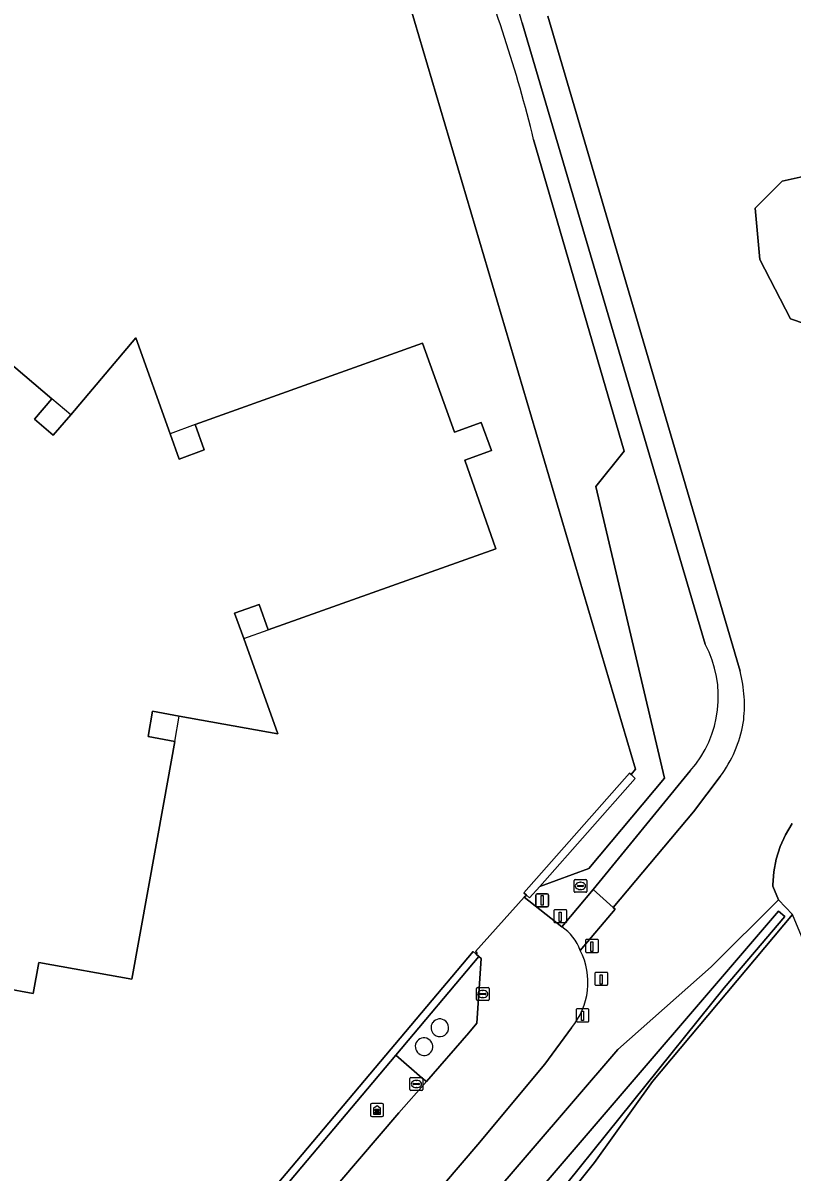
# Model space of a CAD drawing. Extents: x 156412 to 157779, y 382335 to 383768.
# Drawn here: x 157380.1 to 157439.9, y 382721.2 to 382810.6 of the extents above; entities that cross this region are included whole.
import ezdxf

# ---------------------------------------------------------------- set-up
doc = ezdxf.new("R2010")
doc.units = 0
for name, color, linetype in [('IMGEO_Afsluitpaal', 7, 'Continuous'), ('IMGEO_Berm_groen', 7, 'Continuous'), ('IMGEO_Erf', 7, 'Continuous'), ('IMGEO_Grasland_agrarisch', 7, 'Continuous'), ('IMGEO_Groenvoorziening', 7, 'Continuous'), ('IMGEO_Haag', 7, 'Continuous'), ('IMGEO_Kolk', 7, 'Continuous'), ('IMGEO_Loofbos', 7, 'Continuous'), ('IMGEO_Oever', 7, 'Continuous'), ('IMGEO_Paal', 7, 'Continuous'), ('IMGEO_Pand', 7, 'Continuous'), ('IMGEO_Pand_overbouw', 7, 'Continuous'), ('IMGEO_Reclamezuil', 7, 'Continuous'), ('IMGEO_Rijbaan_lokaal_open', 7, 'Continuous'), ('IMGEO_Rioolput', 7, 'Continuous'), ('IMGEO_Terreindeel_gesloten', 7, 'Continuous'), ('IMGEO_Voetpad_gesloten', 7, 'Continuous'), ('IMGEO_Voetpad_open', 7, 'Continuous'), ('IMGEO_Waterloop', 7, 'Continuous')]:
    doc.layers.add(name, color=color, linetype=linetype)

msp = doc.modelspace()

# ---------------------------------------------------------------- linework, layer by layer
at = {"layer": 'IMGEO_Afsluitpaal'}
for p, q in [((157419.968, 382741.974), (157419.968, 382742.774)), ((157419.968, 382742.774), (157419.968, 382741.974)), ((157420.068, 382742.874), (157420.858, 382742.874)), ((157420.858, 382742.874), (157420.068, 382742.874)), ((157420.958, 382742.774), (157420.958, 382741.974)), ((157420.958, 382741.974), (157420.958, 382742.774)), ((157420.858, 382741.874), (157420.068, 382741.874)), ((157420.068, 382741.874), (157420.858, 382741.874))]:
    msp.add_line(p, q, dxfattribs=at)
msp.add_lwpolyline([(157420.388, 382742.749), (157420.538, 382742.749), (157420.538, 382741.999), (157420.388, 382741.999), (157420.388, 382742.749)], dxfattribs=at)
for centre, start, end in [((157420.068, 382742.774), 90, 180), ((157420.068, 382742.774), 90, 180), ((157420.858, 382742.774), 0, 90), ((157420.858, 382742.774), 360, 90), ((157420.068, 382741.974), 180, 270), ((157420.068, 382741.974), 180, 270), ((157420.858, 382741.974), 270, 0), ((157420.858, 382741.974), 270, 0)]:
    msp.add_arc(centre, 0.1, start, end, dxfattribs=at)
at = {"layer": 'IMGEO_Berm_groen'}
for points in [[(157433.144, 382762.294), (157418.895, 382810.626)], [(157419.791, 382801.562), (157426.845, 382777.314), (157424.646, 382774.568), (157429.986, 382751.879), (157424.079, 382744.862), (157420.274, 382743.463), (157419.481, 382742.565), (157419.234, 382742.783), (157419.068, 382742.612), (157421.984, 382740.319), (157424.421, 382743.225), (157431.978, 382752.461)]]:
    msp.add_lwpolyline(points, dxfattribs=at)
msp.add_lwpolyline([(157409.294, 382725.838), (157411.467, 382728.275), (157411.122, 382728.556), (157409.059, 382730.322), (157382.159, 382698.394), (157381.75, 382698.713), (157380.245, 382696.093), (157382.313, 382694.28), (157382.888, 382693.776), (157383.836, 382695.433), (157384.724, 382697.042), (157397.068, 382711.533)], close=True, dxfattribs=at)
for centre, radius, start, end in [((157357.425, 382794.273), 63.608, 14.89758, 25.76587), ((157315.362, 382776.1), 107.488, 13.70279, 22.50601), ((157425.517, 382758.213), 8.651, 318.32535, 28.14951)]:
    msp.add_arc(centre, radius, start, end, dxfattribs=at)
at = {"layer": 'IMGEO_Erf'}
for points in [[(157427.729, 382752.571), (157405.454, 382827.915), (157404.047, 382832.437), (157400.551, 382834.55), (157398.891, 382835.371)], [(157371.779, 382790.323), (157382.31, 382781.384), (157380.943, 382779.812), (157382.417, 382778.552), (157383.767, 382780.147), (157388.83, 382786.13), (157391.504, 382778.677), (157392.214, 382776.698), (157394.168, 382777.411), (157393.463, 382779.38), (157411.154, 382785.73), (157413.643, 382778.795), (157415.723, 382779.542), (157416.507, 382777.358), (157414.427, 382776.612), (157416.849, 382769.724), (157399.137, 382763.421), (157398.433, 382765.399), (157396.518, 382764.724), (157397.229, 382762.742), (157399.89, 382755.32), (157392.218, 382756.709), (157390.127, 382757.088), (157389.796, 382755.115), (157391.862, 382754.741), (157391.004, 382750), (157388.514, 382736.241), (157381.284, 382737.531), (157380.859, 382735.136), (157378.586, 382735.534)], [(157355.088, 382663.312), (157358.983, 382667.857), (157362.118, 382671.535), (157360.615, 382672.804), (157361.442, 382673.786), (157364.925, 382677.918), (157379.763, 382695.522), (157380.245, 382696.093), (157381.75, 382698.713), (157381.685, 382698.763), (157415.079, 382738.399), (157415.309, 382738.197), (157415.393, 382738.296), (157415.274, 382738.408), (157419.068, 382742.612), (157419.234, 382742.783), (157419.031, 382742.962), (157427.248, 382752.265), (157427.371, 382752.156), (157427.729, 382752.571)]]:
    msp.add_lwpolyline(points, dxfattribs=at)
at = {"layer": 'IMGEO_Grasland_agrarisch'}
msp.add_lwpolyline([(157502.5, 382664.378), (157478.298, 382692.629), (157474.535, 382696.984), (157464.846, 382705.651), (157458.709, 382710.557), (157451.923, 382714.458), (157448.914, 382717.803), (157447.714, 382719.812), (157446.802, 382721.419), (157445.242, 382724.364), (157441.862, 382736.669), (157439.931, 382741.281), (157429.049, 382728.284), (157424.532, 382721.992), (157419.962, 382716.288), (157394.352, 382686.418), (157392.681, 382684.285), (157386.444, 382682.368), (157383.116, 382681.93), (157377.029, 382671.342)], dxfattribs=at)
at = {"layer": 'IMGEO_Groenvoorziening'}
for points in [[(157406.391, 382831.02), (157404.047, 382832.437), (157405.454, 382827.915), (157427.729, 382752.571), (157427.371, 382752.156), (157427.698, 382751.868), (157420.274, 382743.463), (157424.079, 382744.862), (157429.986, 382751.879), (157424.646, 382774.568), (157426.845, 382777.314), (157419.791, 382801.562)], [(157420.895, 382811.158), (157435.858, 382760.204)], [(157443.129, 382786.471), (157439.791, 382787.621), (157437.402, 382792.238), (157437.04, 382796.217), (157439.134, 382798.315), (157442.628, 382799.102)], [(157434.315, 382752.021), (157432.225, 382749.265), (157425.986, 382741.813), (157426.128, 382741.689), (157423.424, 382738.488)], [(157394.352, 382686.418), (157390.885, 382685.333), (157387.448, 382686.594), (157388.203, 382688.29), (157390.216, 382689.171), (157402.2, 382702.635), (157426.354, 382730.776), (157433.606, 382737.205), (157438.846, 382742.418), (157438.407, 382743.483), (157438.407, 382743.588), (157438.475, 382744.598), (157438.662, 382745.592), (157438.966, 382746.557), (157439.381, 382747.48), (157439.903, 382748.347)], [(157422.735, 382732.465), (157420.667, 382729.646), (157415.446, 382723.385), (157402.626, 382708.391), (157391.377, 382695.188)]]:
    msp.add_lwpolyline(points, dxfattribs=at)
for points in [[(157427.371, 382752.156), (157427.248, 382752.265), (157419.031, 382742.962), (157419.234, 382742.783), (157419.481, 382742.565), (157420.274, 382743.463), (157427.698, 382751.868)], [(157409.059, 382730.322), (157415.531, 382738.004), (157415.309, 382738.197), (157415.079, 382738.399), (157381.685, 382698.763), (157381.75, 382698.713), (157382.159, 382698.394)]]:
    msp.add_lwpolyline(points, close=True, dxfattribs=at)
for centre, radius, start, end in [((157315.362, 382776.1), 107.488, 13.70279, 22.50601), ((157425.553, 382757.538), 10.644, 352.57298, 14.50555), ((157426.487, 382757.869), 9.771, 323.23768, 349.93833), ((157418.527, 382735.997), 5.494, 319.98725, 26.96081)]:
    msp.add_arc(centre, radius, start, end, dxfattribs=at)
at = {"layer": 'IMGEO_Haag'}
for points in [[(157427.371, 382752.156), (157427.248, 382752.265), (157419.031, 382742.962), (157419.234, 382742.783), (157419.481, 382742.565), (157420.274, 382743.463), (157427.698, 382751.868)], [(157409.059, 382730.322), (157415.531, 382738.004), (157415.309, 382738.197), (157415.079, 382738.399), (157381.685, 382698.763), (157381.75, 382698.713), (157382.159, 382698.394)]]:
    msp.add_lwpolyline(points, close=True, dxfattribs=at)
at = {"layer": 'IMGEO_Kolk'}
for p, q in [((157415.338, 382734.669), (157415.338, 382735.521)), ((157415.413, 382735.595), (157416.265, 382735.595)), ((157415.64, 382735.138), (157416.038, 382735.138)), ((157415.826, 382735.375), (157415.851, 382735.375)), ((157416.339, 382735.521), (157416.339, 382734.669)), ((157416.265, 382734.595), (157415.413, 382734.595)), ((157415.597, 382735.089), (157415.597, 382735.101)), ((157416.035, 382735.052), (157415.637, 382735.052)), ((157415.849, 382734.815), (157415.824, 382734.815)), ((157416.081, 382735.101), (157416.081, 382735.089))]:
    msp.add_line(p, q, dxfattribs=at)
for points in [[(157415.338, 382734.669), (157415.338, 382735.521)], [(157415.413, 382735.595), (157416.265, 382735.595)], [(157416.339, 382735.521), (157416.339, 382734.669)], [(157416.265, 382734.595), (157415.413, 382734.595)]]:
    msp.add_lwpolyline(points, dxfattribs=at)
for centre, radius, start, end in [((157415.415, 382735.519), 0.0765, 91.55205, 178.44795), ((157415.415, 382735.519), 0.0765, 91.55205, 178.44795), ((157415.637, 382735.098), 0.0403, 85.87752, 175.75265), ((157416.042, 382735.1), 0.0386, 1.73085, 96.63898), ((157416.263, 382735.519), 0.0765, 1.55205, 88.44795), ((157416.263, 382735.519), 0.0765, 1.55205, 88.44795), ((157415.415, 382734.671), 0.0765, 181.55205, 268.44795), ((157415.415, 382734.671), 0.0765, 181.55205, 268.44795), ((157415.634, 382735.088), 0.0366, 178.93798, 274.71019), ((157416.038, 382735.095), 0.043, 264.86636, 352.45326), ((157416.263, 382734.671), 0.0765, 271.55205, 358.44795), ((157416.263, 382734.671), 0.0765, 271.55205, 358.44795)]:
    msp.add_arc(centre, radius, start, end, dxfattribs=at)
for centre, major_axis, ratio, start_param, end_param in [((157415.825, 382735.095), (-0.387, 0.002), 0.722429, 4.712389, 7.853982), ((157415.85, 382735.095), (-0.39, 0.002), 0.717154, 1.570796, 4.712389)]:
    msp.add_ellipse(centre, major_axis=major_axis, ratio=ratio, start_param=start_param, end_param=end_param, dxfattribs=at)
at = {"layer": 'IMGEO_Loofbos'}
msp.add_lwpolyline([(157457.138, 382762.704), (157458.25, 382763.522), (157474.82, 382776.049), (157475.275, 382777.002), (157475.039, 382778.141), (157460.367, 382797.976), (157452.022, 382799.17), (157442.628, 382799.102), (157439.134, 382798.315), (157437.04, 382796.217), (157437.402, 382792.238), (157439.791, 382787.621), (157443.129, 382786.471), (157452.011, 382783.977), (157458.621, 382781.773), (157461.32, 382776.815), (157461.32, 382771.801)], close=True, dxfattribs=at)
at = {"layer": 'IMGEO_Oever'}
msp.add_lwpolyline([(157439.903, 382748.347), (157439.381, 382747.48), (157438.966, 382746.557), (157438.662, 382745.592), (157438.475, 382744.598), (157438.407, 382743.588), (157438.407, 382743.483), (157438.846, 382742.418), (157439.931, 382741.281)], dxfattribs=at)
for points in [[(157429.049, 382728.284), (157439.931, 382741.281), (157438.846, 382742.418), (157433.606, 382737.205), (157426.354, 382730.776), (157402.2, 382702.635), (157390.216, 382689.171), (157388.203, 382688.29), (157387.448, 382686.594), (157390.885, 382685.333), (157394.352, 382686.418), (157419.962, 382716.288), (157424.532, 382721.992)], [(157438.843, 382741.525), (157439.342, 382741.132), (157434.608, 382735.57), (157420.351, 382717.841), (157413.727, 382709.901), (157403.451, 382697.841), (157394.109, 382687.013), (157391.901, 382686.504), (157405.022, 382702.088)]]:
    msp.add_lwpolyline(points, close=True, dxfattribs=at)
at = {"layer": 'IMGEO_Paal'}
for p, q in [((157421.368, 382741.564), (157421.368, 382740.723)), ((157421.368, 382741.564), (157421.368, 382740.723)), ((157422.284, 382741.648), (157421.443, 382741.648)), ((157422.284, 382741.648), (157421.443, 382741.648)), ((157422.368, 382740.732), (157422.368, 382741.573)), ((157422.368, 382740.732), (157422.368, 382741.573)), ((157421.452, 382740.648), (157422.293, 382740.648)), ((157421.452, 382740.648), (157422.293, 382740.648)), ((157423.837, 382739.244), (157423.837, 382738.403)), ((157423.837, 382739.244), (157423.837, 382738.403)), ((157424.753, 382739.328), (157423.912, 382739.328)), ((157424.753, 382739.328), (157423.912, 382739.328)), ((157424.837, 382738.412), (157424.837, 382739.253)), ((157424.837, 382738.412), (157424.837, 382739.253)), ((157423.921, 382738.328), (157424.762, 382738.328)), ((157423.921, 382738.328), (157424.762, 382738.328)), ((157424.556, 382736.691), (157424.556, 382735.85)), ((157424.556, 382736.691), (157424.556, 382735.85)), ((157425.472, 382736.775), (157424.631, 382736.775)), ((157425.472, 382736.775), (157424.631, 382736.775)), ((157425.556, 382735.859), (157425.556, 382736.7)), ((157425.556, 382735.859), (157425.556, 382736.7)), ((157424.64, 382735.775), (157425.481, 382735.775)), ((157424.64, 382735.775), (157425.481, 382735.775)), ((157423.099, 382733.855), (157423.099, 382733.014)), ((157423.099, 382733.855), (157423.099, 382733.014)), ((157424.015, 382733.939), (157423.174, 382733.939)), ((157424.015, 382733.939), (157423.174, 382733.939)), ((157424.099, 382733.023), (157424.099, 382733.864)), ((157424.099, 382733.023), (157424.099, 382733.864)), ((157423.183, 382732.939), (157424.024, 382732.939)), ((157423.183, 382732.939), (157424.024, 382732.939))]:
    msp.add_line(p, q, dxfattribs=at)
for points in [[(157421.783, 382741.461), (157421.943, 382741.461), (157421.943, 382740.728), (157421.783, 382740.728), (157421.783, 382741.461)], [(157424.252, 382739.141), (157424.412, 382739.141), (157424.412, 382738.408), (157424.252, 382738.408), (157424.252, 382739.141)], [(157424.971, 382736.588), (157425.131, 382736.588), (157425.131, 382735.855), (157424.971, 382735.855), (157424.971, 382736.588)], [(157423.514, 382733.752), (157423.674, 382733.752), (157423.674, 382733.019), (157423.514, 382733.019), (157423.514, 382733.752)]]:
    msp.add_lwpolyline(points, dxfattribs=at)
for centre, start, end in [((157421.446, 382741.57), 92.4484, 184.28452), ((157421.446, 382741.57), 92.4484, 184.28452), ((157422.29, 382741.57), 2.4484, 94.28452), ((157422.29, 382741.57), 2.4484, 94.28452), ((157421.446, 382740.726), 182.4484, 274.28452), ((157421.446, 382740.726), 182.4484, 274.28452), ((157422.29, 382740.726), 272.4484, 4.28452), ((157422.29, 382740.726), 272.4484, 4.28452), ((157423.915, 382739.25), 92.4484, 184.28452), ((157423.915, 382739.25), 92.4484, 184.28452), ((157424.759, 382739.25), 2.4484, 94.28452), ((157424.759, 382739.25), 2.4484, 94.28452), ((157423.915, 382738.406), 182.4484, 274.28452), ((157423.915, 382738.406), 182.4484, 274.28452), ((157424.759, 382738.406), 272.4484, 4.28452), ((157424.759, 382738.406), 272.4484, 4.28452), ((157424.634, 382736.697), 92.4484, 184.28452), ((157424.634, 382736.697), 92.4484, 184.28452), ((157425.478, 382736.697), 2.4484, 94.28452), ((157425.478, 382736.697), 2.4484, 94.28452), ((157424.634, 382735.853), 182.4484, 274.28452), ((157424.634, 382735.853), 182.4484, 274.28452), ((157425.478, 382735.853), 272.4484, 4.28452), ((157425.478, 382735.853), 272.4484, 4.28452), ((157423.177, 382733.861), 92.4484, 184.28452), ((157423.177, 382733.861), 92.4484, 184.28452), ((157424.021, 382733.861), 2.4484, 94.28452), ((157424.021, 382733.861), 2.4484, 94.28452), ((157423.177, 382733.017), 182.4484, 274.28452), ((157423.177, 382733.017), 182.4484, 274.28452), ((157424.021, 382733.017), 272.4484, 4.28452), ((157424.021, 382733.017), 272.4484, 4.28452)]:
    msp.add_arc(centre, 0.0779, start, end, dxfattribs=at)
at = {"layer": 'IMGEO_Pand'}
msp.add_lwpolyline([(157378.586, 382735.534), (157380.859, 382735.136), (157381.284, 382737.531), (157388.514, 382736.241), (157391.004, 382750), (157391.862, 382754.741), (157389.796, 382755.115), (157390.127, 382757.088), (157392.218, 382756.709), (157399.89, 382755.32), (157397.229, 382762.742), (157396.518, 382764.724), (157398.433, 382765.399), (157399.137, 382763.421), (157416.849, 382769.724), (157414.427, 382776.612), (157416.507, 382777.358), (157415.723, 382779.542), (157413.643, 382778.795), (157411.154, 382785.73), (157393.463, 382779.38), (157394.168, 382777.411), (157392.214, 382776.698), (157391.504, 382778.677), (157388.83, 382786.13), (157383.767, 382780.147), (157382.417, 382778.552), (157380.943, 382779.812), (157382.31, 382781.384), (157371.779, 382790.323)], dxfattribs=at)
at = {"layer": 'IMGEO_Pand_overbouw'}
for points in [[(157382.31, 382781.384), (157380.943, 382779.812), (157382.417, 382778.552), (157383.767, 382780.147)], [(157393.463, 382779.38), (157391.504, 382778.677), (157392.214, 382776.698), (157394.168, 382777.411)], [(157399.137, 382763.421), (157398.433, 382765.399), (157396.518, 382764.724), (157397.229, 382762.742)], [(157391.862, 382754.741), (157392.218, 382756.709), (157390.127, 382757.088), (157389.796, 382755.115)]]:
    msp.add_lwpolyline(points, close=True, dxfattribs=at)
at = {"layer": 'IMGEO_Reclamezuil'}
for p, q in [((157407.11, 382726.472), (157407.11, 382725.664)), ((157407.11, 382726.472), (157407.11, 382725.664)), ((157408.012, 382726.566), (157407.204, 382726.566)), ((157408.012, 382726.566), (157407.204, 382726.566)), ((157408.106, 382725.664), (157408.106, 382726.472)), ((157408.106, 382725.664), (157408.106, 382726.472)), ((157407.204, 382725.57), (157408.012, 382725.57)), ((157407.204, 382725.57), (157408.012, 382725.57)), ((157407.739, 382726.108), (157407.477, 382726.108)), ((157407.477, 382726.021), (157407.739, 382726.021)), ((157407.739, 382725.906), (157407.477, 382725.906)), ((157407.477, 382725.819), (157407.739, 382725.819))]:
    msp.add_line(p, q, dxfattribs=at)
msp.add_lwpolyline([(157407.358, 382726.239), (157407.608, 382726.409), (157407.858, 382726.239), (157407.858, 382725.716), (157407.358, 382725.716), (157407.358, 382726.239)], dxfattribs=at)
for centre, radius, start, end in [((157407.204, 382726.472), 0.0946, 90, 180), ((157407.204, 382726.472), 0.0946, 90, 180), ((157408.012, 382726.472), 0.0946, 0, 90), ((157408.012, 382726.472), 0.0946, 0, 90), ((157407.204, 382725.664), 0.0946, 180, 270), ((157407.204, 382725.664), 0.0946, 180, 270), ((157407.477, 382726.065), 0.0436, 89.97397, 270.02603), ((157407.477, 382725.862), 0.0436, 89.97397, 270.02603), ((157407.739, 382726.065), 0.0436, 269.97397, 90.02603), ((157407.739, 382725.862), 0.0436, 269.97397, 90.02603), ((157408.012, 382725.664), 0.0946, 270, 0), ((157408.012, 382725.664), 0.0946, 270, 0)]:
    msp.add_arc(centre, radius, start, end, dxfattribs=at)
at = {"layer": 'IMGEO_Rijbaan_lokaal_open'}
for points in [[(157421.984, 382740.319), (157419.068, 382742.612), (157415.274, 382738.408), (157415.393, 382738.296), (157415.309, 382738.197), (157415.531, 382738.004), (157415.71, 382737.849), (157415.383, 382732.827), (157414.738, 382732.067), (157411.467, 382728.275), (157409.294, 382725.838), (157397.068, 382711.533), (157384.724, 382697.042), (157383.836, 382695.433), (157382.888, 382693.776), (157370.996, 382672.975), (157369.563, 382670.468), (157368.95, 382669.415)], [(157391.377, 382695.188), (157402.626, 382708.391), (157415.446, 382723.385), (157420.667, 382729.646), (157422.735, 382732.465)]]:
    msp.add_lwpolyline(points, dxfattribs=at)
for centre, radius, start, end in [((157419.792, 382737.113), 3.884, 20.73301, 55.63394), ((157418.527, 382735.997), 5.494, 319.98725, 26.96081)]:
    msp.add_arc(centre, radius, start, end, dxfattribs=at)
at = {"layer": 'IMGEO_Rioolput'}
for p, q in [((157422.938, 382743.075), (157422.938, 382743.927)), ((157423.013, 382744.001), (157423.865, 382744.001)), ((157423.197, 382743.495), (157423.197, 382743.507)), ((157423.635, 382743.458), (157423.237, 382743.458)), ((157423.24, 382743.544), (157423.638, 382743.544)), ((157423.449, 382743.221), (157423.424, 382743.221)), ((157423.426, 382743.781), (157423.451, 382743.781)), ((157423.681, 382743.507), (157423.681, 382743.495)), ((157423.939, 382743.927), (157423.939, 382743.075)), ((157423.865, 382743.001), (157423.013, 382743.001)), ((157410.168, 382727.66), (157410.168, 382728.512)), ((157410.243, 382728.586), (157411.095, 382728.586)), ((157410.427, 382728.08), (157410.427, 382728.092)), ((157410.865, 382728.043), (157410.467, 382728.043)), ((157410.47, 382728.129), (157410.868, 382728.129)), ((157410.656, 382728.366), (157410.681, 382728.366)), ((157410.911, 382728.092), (157410.911, 382728.08)), ((157411.169, 382728.512), (157411.169, 382727.66)), ((157411.095, 382727.586), (157410.243, 382727.586)), ((157410.679, 382727.806), (157410.654, 382727.806))]:
    msp.add_line(p, q, dxfattribs=at)
for points in [[(157422.938, 382743.075), (157422.938, 382743.927)], [(157423.013, 382744.001), (157423.865, 382744.001)], [(157423.939, 382743.927), (157423.939, 382743.075)], [(157423.865, 382743.001), (157423.013, 382743.001)], [(157410.168, 382727.66), (157410.168, 382728.512)], [(157410.243, 382728.586), (157411.095, 382728.586)], [(157411.169, 382728.512), (157411.169, 382727.66)], [(157411.095, 382727.586), (157410.243, 382727.586)]]:
    msp.add_lwpolyline(points, dxfattribs=at)
for centre, radius, start, end in [((157423.015, 382743.925), 0.0765, 91.55205, 178.44795), ((157423.015, 382743.925), 0.0765, 91.55205, 178.44795), ((157423.237, 382743.504), 0.0403, 85.87752, 175.75265), ((157423.234, 382743.494), 0.0366, 178.93798, 274.71019), ((157423.638, 382743.501), 0.043, 264.86636, 352.45326), ((157423.642, 382743.506), 0.0386, 1.73085, 96.63898), ((157423.863, 382743.925), 0.0765, 1.55205, 88.44795), ((157423.863, 382743.925), 0.0765, 1.55205, 88.44795), ((157423.015, 382743.077), 0.0765, 181.55205, 268.44795), ((157423.015, 382743.077), 0.0765, 181.55205, 268.44795), ((157423.863, 382743.077), 0.0765, 271.55205, 358.44795), ((157423.863, 382743.077), 0.0765, 271.55205, 358.44795), ((157410.245, 382728.51), 0.0765, 91.55205, 178.44795), ((157410.245, 382728.51), 0.0765, 91.55205, 178.44795), ((157410.467, 382728.089), 0.0403, 85.87752, 175.75265), ((157410.464, 382728.079), 0.0366, 178.93798, 274.71019), ((157410.868, 382728.086), 0.043, 264.86636, 352.45326), ((157410.872, 382728.091), 0.0386, 1.73085, 96.63898), ((157411.093, 382728.51), 0.0765, 1.55205, 88.44795), ((157411.093, 382728.51), 0.0765, 1.55205, 88.44795), ((157410.245, 382727.662), 0.0765, 181.55205, 268.44795), ((157410.245, 382727.662), 0.0765, 181.55205, 268.44795), ((157411.093, 382727.662), 0.0765, 271.55205, 358.44795), ((157411.093, 382727.662), 0.0765, 271.55205, 358.44795)]:
    msp.add_arc(centre, radius, start, end, dxfattribs=at)
for centre, major_axis, ratio, start_param, end_param in [((157423.425, 382743.501), (-0.387, 0.002), 0.722429, 4.712389, 7.853982), ((157423.45, 382743.501), (-0.39, 0.002), 0.717154, 1.570796, 4.712389), ((157410.655, 382728.086), (-0.387, 0.002), 0.722429, 4.712389, 7.853982), ((157410.68, 382728.086), (-0.39, 0.002), 0.717154, 1.570796, 4.712389)]:
    msp.add_ellipse(centre, major_axis=major_axis, ratio=ratio, start_param=start_param, end_param=end_param, dxfattribs=at)
at = {"layer": 'IMGEO_Terreindeel_gesloten'}
for centre, radius, start, end in [((157412.49, 382732.47), 0.681, 144.40752, 229.78092), ((157412.491, 382732.469), 0.682, 47.79826, 144.37283), ((157412.502, 382732.459), 0.681, 228.39261, 49.04567), ((157411.264, 382730.991), 0.685, 49.66685, 140.88094), ((157411.269, 382730.997), 0.686, 141.54482, 232.01922), ((157411.263, 382730.991), 0.686, 321.47934, 49.59503), ((157411.268, 382730.997), 0.685, 232.12448, 320.82006)]:
    msp.add_arc(centre, radius, start, end, dxfattribs=at)
at = {"layer": 'IMGEO_Voetpad_gesloten'}
for points in [[(157435.858, 382760.204), (157420.895, 382811.158)], [(157418.895, 382810.626), (157433.144, 382762.294)], [(157431.978, 382752.461), (157424.421, 382743.225), (157425.986, 382741.813), (157432.225, 382749.265), (157434.315, 382752.021)]]:
    msp.add_lwpolyline(points, dxfattribs=at)
for centre, radius, start, end in [((157357.425, 382794.273), 63.608, 14.89758, 25.76587), ((157425.517, 382758.213), 8.651, 318.32535, 28.14951), ((157425.553, 382757.538), 10.644, 352.57298, 14.50555), ((157426.487, 382757.869), 9.771, 323.23768, 349.93833)]:
    msp.add_arc(centre, radius, start, end, dxfattribs=at)
at = {"layer": 'IMGEO_Voetpad_open'}
for points in [[(157426.128, 382741.689), (157425.986, 382741.813), (157424.421, 382743.225), (157421.984, 382740.319)], [(157423.424, 382738.488), (157426.128, 382741.689)]]:
    msp.add_lwpolyline(points, dxfattribs=at)
msp.add_lwpolyline([(157415.71, 382737.849), (157415.531, 382738.004), (157409.059, 382730.322), (157411.122, 382728.556), (157411.467, 382728.275), (157414.738, 382732.067), (157415.383, 382732.827)], close=True, dxfattribs=at)
for centre, radius, start, end in [((157419.792, 382737.113), 3.884, 20.73301, 55.63394), ((157412.49, 382732.47), 0.681, 144.40752, 229.78092), ((157412.491, 382732.469), 0.682, 47.79826, 144.37283), ((157412.502, 382732.459), 0.681, 228.39261, 49.04567), ((157411.264, 382730.991), 0.685, 49.66685, 140.88094), ((157411.269, 382730.997), 0.686, 141.54482, 232.01922), ((157411.263, 382730.991), 0.686, 321.47934, 49.59503), ((157411.268, 382730.997), 0.685, 232.12448, 320.82006)]:
    msp.add_arc(centre, radius, start, end, dxfattribs=at)
at = {"layer": 'IMGEO_Waterloop'}
msp.add_lwpolyline([(157438.843, 382741.525), (157405.022, 382702.088), (157391.901, 382686.504), (157394.109, 382687.013), (157403.451, 382697.841), (157413.727, 382709.901), (157420.351, 382717.841), (157434.608, 382735.57), (157439.342, 382741.132)], close=True, dxfattribs=at)

doc.saveas('drawing.dxf')
